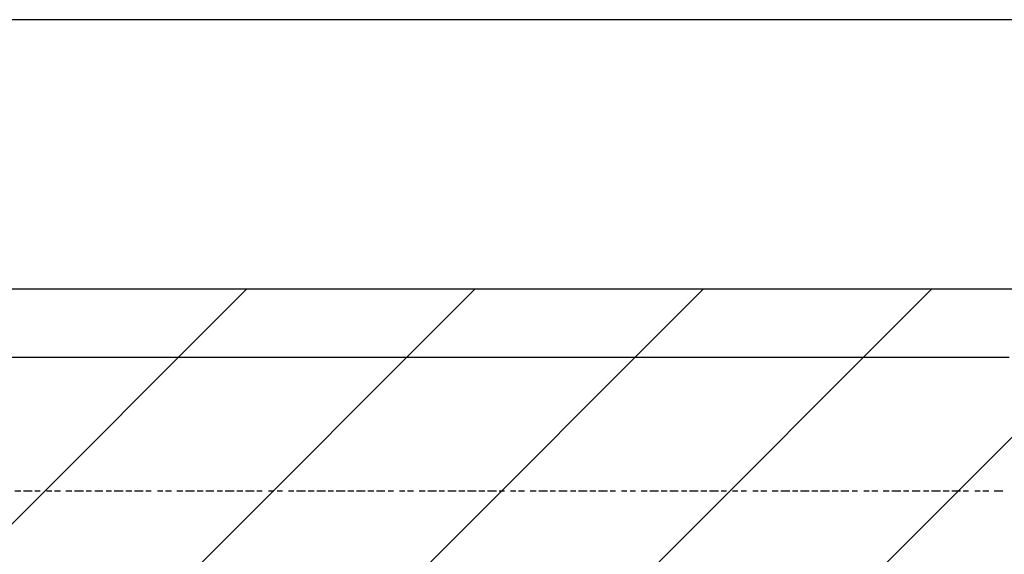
# Model space of a CAD drawing. Extents: x 997 to 109698, y 921 to 94021.
# Tile 273 of 656: x 39589 to 41053, y 26541 to 27336. Entities that reach past the tile are written whole.
import ezdxf

# ---------------------------------------------------------------- set-up
doc = ezdxf.new("R2010")
doc.units = 0
doc.header["$MEASUREMENT"] = 0
for name, color, linetype in [('12', 7, 'CONTINUOUS'), ('28', 7, 'CONTINUOUS'), ('40', 7, 'CONTINUOUS')]:
    doc.layers.add(name, color=color, linetype=linetype)

msp = doc.modelspace()

# ---------------------------------------------------------------- linework, layer by layer
at = {"layer": '12', "color": 1}
for p, q in [((39590.601607, 26833.953237), (39577.601607, 26833.953237)), ((39598.601607, 26833.953237), (39590.601607, 26833.953237)), ((39607.601607, 26833.953237), (39598.601607, 26833.953237)), ((39619.601607, 26833.953237), (39607.601607, 26833.953237)), ((39628.601607, 26833.953237), (39619.601607, 26833.953237)), ((39640.601607, 26833.953237), (39628.601607, 26833.953237)), ((39649.601607, 26833.953237), (39640.601607, 26833.953237)), ((39657.601607, 26833.953237), (39649.601607, 26833.953237)), ((39670.601607, 26833.953237), (39657.601607, 26833.953237)), ((39678.601607, 26833.953237), (39670.601607, 26833.953237)), ((39687.601607, 26833.953237), (39678.601607, 26833.953237)), ((39700.601607, 26833.953237), (39687.601607, 26833.953237)), ((39708.601607, 26833.953237), (39700.601607, 26833.953237)), ((39717.601607, 26833.953237), (39708.601607, 26833.953237)), ((39729.601607, 26833.953237), (39717.601607, 26833.953237)), ((39738.601607, 26833.953237), (39729.601607, 26833.953237)), ((39750.601607, 26833.953237), (39738.601607, 26833.953237)), ((39759.601607, 26833.953237), (39750.601607, 26833.953237)), ((39767.601607, 26833.953237), (39759.601607, 26833.953237)), ((39780.601607, 26833.953237), (39767.601607, 26833.953237)), ((39789.601607, 26833.953237), (39780.601607, 26833.953237)), ((39797.601607, 26833.953237), (39789.601607, 26833.953237)), ((39810.601607, 26833.953237), (39797.601607, 26833.953237)), ((39818.601607, 26833.953237), (39810.601607, 26833.953237)), ((39827.601607, 26833.953237), (39818.601607, 26833.953237)), ((39839.601607, 26833.953237), (39827.601607, 26833.953237)), ((39848.601607, 26833.953237), (39839.601607, 26833.953237)), ((39856.601607, 26833.953237), (39848.601607, 26833.953237)), ((39869.601607, 26833.953237), (39856.601607, 26833.953237)), ((39877.601607, 26833.953237), (39869.601607, 26833.953237)), ((39890.601607, 26833.953237), (39877.601607, 26833.953237)), ((39899.601607, 26833.953237), (39890.601607, 26833.953237)), ((39907.601607, 26833.953237), (39899.601607, 26833.953237)), ((39920.601607, 26833.953237), (39907.601607, 26833.953237)), ((39928.601607, 26833.953237), (39920.601607, 26833.953237)), ((39937.601607, 26833.953237), (39928.601607, 26833.953237)), ((39949.601607, 26833.953237), (39937.601607, 26833.953237)), ((39958.601607, 26833.953237), (39949.601607, 26833.953237)), ((39966.601607, 26833.953237), (39958.601607, 26833.953237)), ((39979.601607, 26833.953237), (39966.601607, 26833.953237)), ((39988.601607, 26833.953237), (39979.601607, 26833.953237)), ((40000.601607, 26833.953237), (39988.601607, 26833.953237)), ((40009.601607, 26833.953237), (40000.601607, 26833.953237)), ((40017.601607, 26833.953237), (40009.601607, 26833.953237)), ((40030.601607, 26833.953237), (40017.601607, 26833.953237)), ((40038.601607, 26833.953237), (40030.601607, 26833.953237)), ((40047.601607, 26833.953237), (40038.601607, 26833.953237)), ((40059.601607, 26833.953237), (40047.601607, 26833.953237)), ((40068.601607, 26833.953237), (40059.601607, 26833.953237)), ((40076.601607, 26833.953237), (40068.601607, 26833.953237)), ((40089.601607, 26833.953237), (40076.601607, 26833.953237)), ((40098.601607, 26833.953237), (40089.601607, 26833.953237)), ((40110.601607, 26833.953237), (40098.601607, 26833.953237)), ((40119.601607, 26833.953237), (40110.601607, 26833.953237)), ((40127.601607, 26833.953237), (40119.601607, 26833.953237)), ((40140.601607, 26833.953237), (40127.601607, 26833.953237)), ((40148.601607, 26833.953237), (40140.601607, 26833.953237)), ((40157.601607, 26833.953237), (40148.601607, 26833.953237)), ((40170.601607, 26833.953237), (40157.601607, 26833.953237)), ((40178.601607, 26833.953237), (40170.601607, 26833.953237)), ((40186.601607, 26833.953237), (40178.601607, 26833.953237)), ((40199.601607, 26833.953237), (40186.601607, 26833.953237)), ((40208.601607, 26833.953237), (40199.601607, 26833.953237)), ((40220.601607, 26833.953237), (40208.601607, 26833.953237)), ((40229.601607, 26833.953237), (40220.601607, 26833.953237)), ((40237.601607, 26833.953237), (40229.601607, 26833.953237)), ((40250.601607, 26833.953237), (40237.601607, 26833.953237)), ((40258.601607, 26833.953237), (40250.601607, 26833.953237)), ((40267.601607, 26833.953237), (40258.601607, 26833.953237)), ((40280.601607, 26833.953237), (40267.601607, 26833.953237)), ((40288.601607, 26833.953237), (40280.601607, 26833.953237)), ((40297.601607, 26833.953237), (40288.601607, 26833.953237)), ((40309.601607, 26833.953237), (40297.601607, 26833.953237)), ((40318.601607, 26833.953237), (40309.601607, 26833.953237)), ((40330.601607, 26833.953237), (40318.601607, 26833.953237)), ((40339.601607, 26833.953237), (40330.601607, 26833.953237)), ((40347.601607, 26833.953237), (40339.601607, 26833.953237)), ((40360.601607, 26833.953237), (40347.601607, 26833.953237)), ((40369.601607, 26833.953237), (40360.601607, 26833.953237)), ((40377.601607, 26833.953237), (40369.601607, 26833.953237)), ((40390.601607, 26833.953237), (40377.601607, 26833.953237)), ((40398.601607, 26833.953237), (40390.601607, 26833.953237)), ((40407.601607, 26833.953237), (40398.601607, 26833.953237)), ((40419.601607, 26833.953237), (40407.601607, 26833.953237)), ((40428.601607, 26833.953237), (40419.601607, 26833.953237)), ((40436.601607, 26833.953237), (40428.601607, 26833.953237)), ((40449.601607, 26833.953237), (40436.601607, 26833.953237)), ((40457.601607, 26833.953237), (40449.601607, 26833.953237)), ((40470.601607, 26833.953237), (40457.601607, 26833.953237)), ((40479.601607, 26833.953237), (40470.601607, 26833.953237)), ((40487.601607, 26833.953237), (40479.601607, 26833.953237)), ((40500.601607, 26833.953237), (40487.601607, 26833.953237)), ((40508.601607, 26833.953237), (40500.601607, 26833.953237)), ((40517.601607, 26833.953237), (40508.601607, 26833.953237)), ((40529.601607, 26833.953237), (40517.601607, 26833.953237)), ((40538.601607, 26833.953237), (40529.601607, 26833.953237)), ((40546.601607, 26833.953237), (40538.601607, 26833.953237)), ((40559.601607, 26833.953237), (40546.601607, 26833.953237)), ((40567.601607, 26833.953237), (40559.601607, 26833.953237)), ((40580.601607, 26833.953237), (40567.601607, 26833.953237)), ((40589.601607, 26833.953237), (40580.601607, 26833.953237)), ((40597.601607, 26833.953237), (40589.601607, 26833.953237)), ((40610.601607, 26833.953237), (40597.601607, 26833.953237)), ((40618.601607, 26833.953237), (40610.601607, 26833.953237)), ((40627.601607, 26833.953237), (40618.601607, 26833.953237)), ((40639.601607, 26833.953237), (40627.601607, 26833.953237)), ((40648.601607, 26833.953237), (40639.601607, 26833.953237)), ((40656.601607, 26833.953237), (40648.601607, 26833.953237)), ((40669.601607, 26833.953237), (40656.601607, 26833.953237)), ((40678.601607, 26833.953237), (40669.601607, 26833.953237)), ((40690.601607, 26833.953237), (40678.601607, 26833.953237)), ((40699.601607, 26833.953237), (40690.601607, 26833.953237)), ((40707.601607, 26833.953237), (40699.601607, 26833.953237)), ((40720.601607, 26833.953237), (40707.601607, 26833.953237)), ((40728.601607, 26833.953237), (40720.601607, 26833.953237)), ((40737.601607, 26833.953237), (40728.601607, 26833.953237)), ((40749.601607, 26833.953237), (40737.601607, 26833.953237)), ((40758.601607, 26833.953237), (40749.601607, 26833.953237)), ((40766.601607, 26833.953237), (40758.601607, 26833.953237)), ((40779.601607, 26833.953237), (40766.601607, 26833.953237)), ((40788.601607, 26833.953237), (40779.601607, 26833.953237)), ((40800.601607, 26833.953237), (40788.601607, 26833.953237)), ((40809.601607, 26833.953237), (40800.601607, 26833.953237)), ((40817.601607, 26833.953237), (40809.601607, 26833.953237)), ((40830.601607, 26833.953237), (40817.601607, 26833.953237)), ((40838.601607, 26833.953237), (40830.601607, 26833.953237)), ((40847.601607, 26833.953237), (40838.601607, 26833.953237)), ((40860.601607, 26833.953237), (40847.601607, 26833.953237)), ((40868.601607, 26833.953237), (40860.601607, 26833.953237)), ((40877.601607, 26833.953237), (40868.601607, 26833.953237)), ((40889.601607, 26833.953237), (40877.601607, 26833.953237)), ((40898.601607, 26833.953237), (40889.601607, 26833.953237)), ((40910.601607, 26833.953237), (40898.601607, 26833.953237)), ((40919.601607, 26833.953237), (40910.601607, 26833.953237)), ((40927.601607, 26833.953237), (40919.601607, 26833.953237)), ((40940.601607, 26833.953237), (40927.601607, 26833.953237)), ((40948.601607, 26833.953237), (40940.601607, 26833.953237)), ((40957.601607, 26833.953237), (40948.601607, 26833.953237)), ((40970.601607, 26833.953237), (40957.601607, 26833.953237)), ((40978.601607, 26833.953237), (40970.601607, 26833.953237)), ((40987.601607, 26833.953237), (40978.601607, 26833.953237)), ((40999.601607, 26833.953237), (40987.601607, 26833.953237)), ((41008.601607, 26833.953237), (40999.601607, 26833.953237)), ((41016.601607, 26833.953237), (41008.601607, 26833.953237)), ((41029.601607, 26833.953237), (41016.601607, 26833.953237)), ((41037.601607, 26833.953237), (41029.601607, 26833.953237)), ((41050.601607, 26833.953237), (41037.601607, 26833.953237)), ((41059.601607, 26833.953237), (41050.601607, 26833.953237))]:
    msp.add_line(p, q, dxfattribs=at)
at = {"layer": '12', "color": 5}
for p, q in [((39590.601607, 26634.953237), (39581.601607, 26634.953237)), ((39607.601607, 26634.953237), (39594.601607, 26634.953237)), ((39619.601607, 26634.953237), (39611.601607, 26634.953237)), ((39636.601607, 26634.953237), (39628.601607, 26634.953237)), ((39649.601607, 26634.953237), (39640.601607, 26634.953237)), ((39666.601607, 26634.953237), (39657.601607, 26634.953237)), ((39683.601607, 26634.953237), (39670.601607, 26634.953237)), ((39695.601607, 26634.953237), (39687.601607, 26634.953237)), ((39712.601607, 26634.953237), (39700.601607, 26634.953237)), ((39725.601607, 26634.953237), (39717.601607, 26634.953237)), ((39742.601607, 26634.953237), (39729.601607, 26634.953237)), ((39755.601607, 26634.953237), (39746.601607, 26634.953237)), ((39772.601607, 26634.953237), (39759.601607, 26634.953237)), ((39784.601607, 26634.953237), (39776.601607, 26634.953237)), ((39801.601607, 26634.953237), (39793.601607, 26634.953237)), ((39814.601607, 26634.953237), (39805.601607, 26634.953237)), ((39831.601607, 26634.953237), (39822.601607, 26634.953237)), ((39848.601607, 26634.953237), (39835.601607, 26634.953237)), ((39861.601607, 26634.953237), (39852.601607, 26634.953237)), ((39877.601607, 26634.953237), (39865.601607, 26634.953237)), ((39890.601607, 26634.953237), (39882.601607, 26634.953237)), ((39907.601607, 26634.953237), (39894.601607, 26634.953237)), ((39920.601607, 26634.953237), (39911.601607, 26634.953237)), ((39937.601607, 26634.953237), (39924.601607, 26634.953237)), ((39949.601607, 26634.953237), (39941.601607, 26634.953237)), ((39966.601607, 26634.953237), (39958.601607, 26634.953237)), ((39979.601607, 26634.953237), (39971.601607, 26634.953237)), ((39996.601607, 26634.953237), (39988.601607, 26634.953237)), ((40013.601607, 26634.953237), (40000.601607, 26634.953237)), ((40026.601607, 26634.953237), (40017.601607, 26634.953237)), ((40043.601607, 26634.953237), (40030.601607, 26634.953237)), ((40055.601607, 26634.953237), (40047.601607, 26634.953237)), ((40072.601607, 26634.953237), (40059.601607, 26634.953237)), ((40085.601607, 26634.953237), (40076.601607, 26634.953237)), ((40102.601607, 26634.953237), (40089.601607, 26634.953237)), ((40115.601607, 26634.953237), (40106.601607, 26634.953237)), ((40131.601607, 26634.953237), (40119.601607, 26634.953237)), ((40144.601607, 26634.953237), (40136.601607, 26634.953237)), ((40161.601607, 26634.953237), (40153.601607, 26634.953237)), ((40174.601607, 26634.953237), (40165.601607, 26634.953237)), ((40191.601607, 26634.953237), (40182.601607, 26634.953237)), ((40208.601607, 26634.953237), (40195.601607, 26634.953237)), ((40220.601607, 26634.953237), (40212.601607, 26634.953237)), ((40237.601607, 26634.953237), (40225.601607, 26634.953237)), ((40250.601607, 26634.953237), (40241.601607, 26634.953237)), ((40267.601607, 26634.953237), (40254.601607, 26634.953237)), ((40280.601607, 26634.953237), (40271.601607, 26634.953237)), ((40297.601607, 26634.953237), (40284.601607, 26634.953237)), ((40309.601607, 26634.953237), (40301.601607, 26634.953237)), ((40326.601607, 26634.953237), (40318.601607, 26634.953237)), ((40339.601607, 26634.953237), (40330.601607, 26634.953237)), ((40356.601607, 26634.953237), (40347.601607, 26634.953237)), ((40373.601607, 26634.953237), (40360.601607, 26634.953237)), ((40385.601607, 26634.953237), (40377.601607, 26634.953237)), ((40402.601607, 26634.953237), (40390.601607, 26634.953237)), ((40415.601607, 26634.953237), (40407.601607, 26634.953237)), ((40432.601607, 26634.953237), (40419.601607, 26634.953237)), ((40445.601607, 26634.953237), (40436.601607, 26634.953237)), ((40462.601607, 26634.953237), (40449.601607, 26634.953237)), ((40474.601607, 26634.953237), (40466.601607, 26634.953237)), ((40491.601607, 26634.953237), (40483.601607, 26634.953237)), ((40504.601607, 26634.953237), (40496.601607, 26634.953237)), ((40521.601607, 26634.953237), (40512.601607, 26634.953237)), ((40538.601607, 26634.953237), (40525.601607, 26634.953237)), ((40551.601607, 26634.953237), (40542.601607, 26634.953237)), ((40567.601607, 26634.953237), (40555.601607, 26634.953237)), ((40580.601607, 26634.953237), (40572.601607, 26634.953237)), ((40597.601607, 26634.953237), (40584.601607, 26634.953237)), ((40610.601607, 26634.953237), (40601.601607, 26634.953237)), ((40627.601607, 26634.953237), (40614.601607, 26634.953237)), ((40639.601607, 26634.953237), (40631.601607, 26634.953237)), ((40656.601607, 26634.953237), (40648.601607, 26634.953237)), ((40669.601607, 26634.953237), (40661.601607, 26634.953237)), ((40686.601607, 26634.953237), (40678.601607, 26634.953237)), ((40699.601607, 26634.953237), (40690.601607, 26634.953237)), ((40716.601607, 26634.953237), (40707.601607, 26634.953237)), ((40733.601607, 26634.953237), (40720.601607, 26634.953237)), ((40745.601607, 26634.953237), (40737.601607, 26634.953237)), ((40762.601607, 26634.953237), (40749.601607, 26634.953237)), ((40775.601607, 26634.953237), (40766.601607, 26634.953237)), ((40792.601607, 26634.953237), (40779.601607, 26634.953237)), ((40805.601607, 26634.953237), (40796.601607, 26634.953237)), ((40821.601607, 26634.953237), (40809.601607, 26634.953237)), ((40834.601607, 26634.953237), (40826.601607, 26634.953237)), ((40851.601607, 26634.953237), (40843.601607, 26634.953237)), ((40864.601607, 26634.953237), (40855.601607, 26634.953237)), ((40881.601607, 26634.953237), (40872.601607, 26634.953237)), ((40898.601607, 26634.953237), (40885.601607, 26634.953237)), ((40910.601607, 26634.953237), (40902.601607, 26634.953237)), ((40927.601607, 26634.953237), (40915.601607, 26634.953237)), ((40940.601607, 26634.953237), (40932.601607, 26634.953237)), ((40957.601607, 26634.953237), (40944.601607, 26634.953237)), ((40970.601607, 26634.953237), (40961.601607, 26634.953237)), ((40987.601607, 26634.953237), (40974.601607, 26634.953237)), ((40999.601607, 26634.953237), (40991.601607, 26634.953237)), ((41016.601607, 26634.953237), (41008.601607, 26634.953237)), ((41029.601607, 26634.953237), (41020.601607, 26634.953237)), ((41042.601607, 26634.953237), (41037.601607, 26634.953237)), ((41050.601607, 26634.953237), (41042.601607, 26634.953237))]:
    msp.add_line(p, q, dxfattribs=at)
at = {"layer": '28', "color": 2}
for p, q in [((36897.636205, 23906.806026), (39926.785417, 26935.955237)), ((36897.636205, 23567.394771), (40266.196672, 26935.955237)), ((36897.636205, 23227.983516), (40605.607927, 26935.955237)), ((36897.636205, 22888.572261), (40945.019182, 26935.955237)), ((36897.636205, 22549.161006), (41284.430437, 26935.955237))]:
    msp.add_line(p, q, dxfattribs=at)
at = {"layer": '40', "color": 8, "linetype": 'Continuous'}
for p, q in [((41947.636205, 27335.955237), (36897.636205, 27335.955237)), ((41947.636205, 27335.955237), (36947.636205, 27335.955237)), ((36897.636205, 26935.955237), (41547.636205, 26935.955237))]:
    msp.add_line(p, q, dxfattribs=at)

doc.saveas('drawing.dxf')
